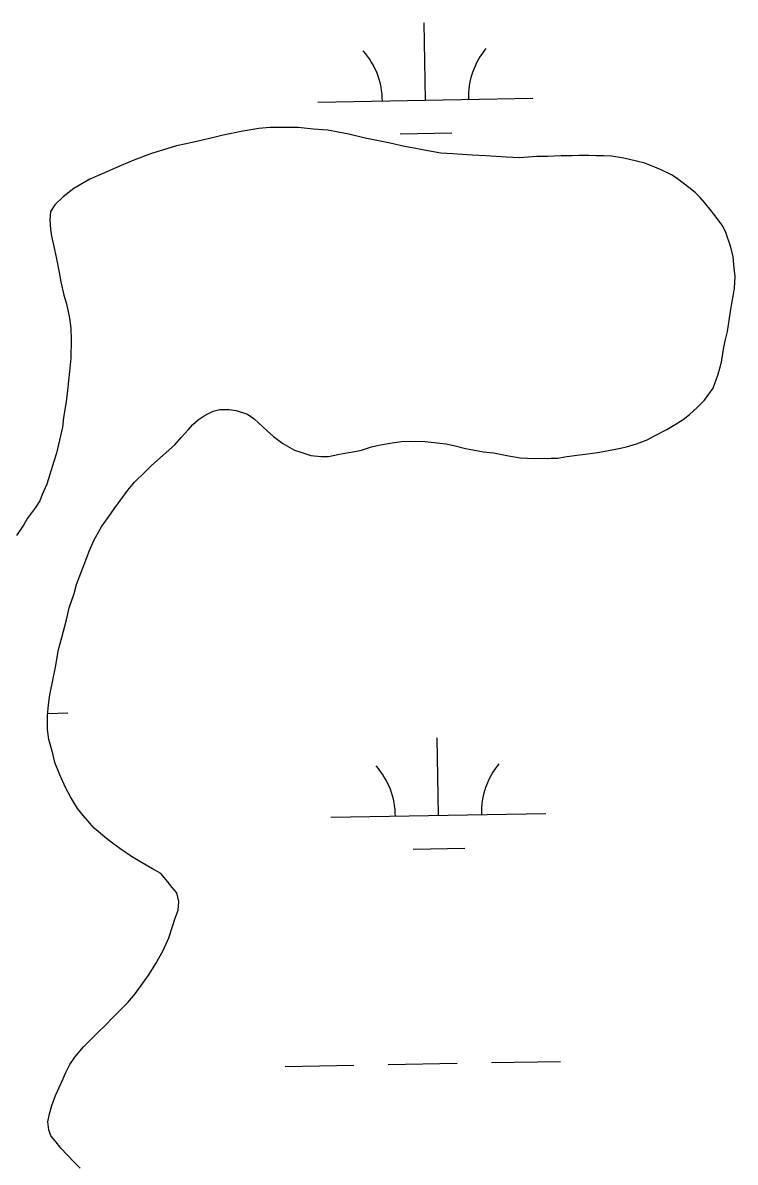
# Model space of a CAD drawing. Extents: x 3925854 to 3964121, y 224593 to 250589.
# Drawn here: x 3958352 to 3958683, y 232077 to 232607 of the extents above; entities that cross this region are included whole.
import ezdxf

# ---------------------------------------------------------------- set-up
doc = ezdxf.new("R2010")
doc.units = 0
doc.layers.add('V-TOPO-SHOR', color=7, linetype='Continuous')
doc.layers.add('V-WETL-SWMP', color=7, linetype='Continuous')

msp = doc.modelspace()

# ---------------------------------------------------------------- linework, layer by layer
at = {"layer": 'V-TOPO-SHOR'}
for points in [[(3958567.012, 232545.184), (3958560.596, 232545.547), (3958551.654, 232546.09), (3958546.016, 232546.454), (3958538.238, 232547.781), (3958533.568, 232548.734), (3958529.095, 232549.491), (3958522.48, 232551.017), (3958517.813, 232551.969), (3958510.811, 232553.493), (3958503.223, 232555.209), (3958498.361, 232556.16), (3958493.497, 232557.112), (3958486.694, 232557.665), (3958479.693, 232558.412), (3958474.446, 232558.39), (3958466.478, 232558.355), (3958461.427, 232557.944), (3958454.046, 232556.745), (3958444.92, 232554.763), (3958440.456, 232553.772), (3958433.855, 232552.189), (3958427.641, 232550.802), (3958423.177, 232549.811), (3958416.576, 232547.839), (3958411.53, 232546.262), (3958403.383, 232543.116), (3958397.368, 232540.759), (3958388.637, 232536.835), (3958382.819, 232534.283), (3958375.452, 232529.976), (3958370.416, 232526.066), (3958366.546, 232522.357), (3958364.616, 232519.24), (3958364.244, 232515.351), (3958364.651, 232511.077), (3958365.055, 232507.776), (3958366.441, 232501.562), (3958367.43, 232497.292), (3958368.624, 232490.884), (3958369.421, 232486.612), (3958370.807, 232480.398), (3958371.991, 232476.32), (3958373.382, 232469.72), (3958373.984, 232465.059), (3958374.201, 232459.812), (3958374.045, 232451.065), (3958373.488, 232444.845), (3958372.554, 232436.288), (3958371.801, 232430.845), (3958370.666, 232423.453), (3958370.103, 232418.981), (3958368.768, 232412.951), (3958367.432, 232406.922), (3958366.091, 232403.029), (3958364.174, 232396.606), (3958362.83, 232392.518), (3958360.715, 232387.65), (3958359.562, 232384.732), (3958357.631, 232381.613), (3958353.961, 232376.739), (3958352.029, 232373.427), (3958348.748, 232368.555)], [(3958411.575, 232401.124), (3958422.415, 232410.85), (3958425.317, 232414.168), (3958428.799, 232417.875), (3958430.732, 232420.216), (3958433.249, 232422.364), (3958436.544, 232424.516), (3958440.229, 232426.474), (3958443.333, 232427.267), (3958447.609, 232427.285), (3958450.917, 232426.716), (3958456.17, 232424.989), (3958459.289, 232422.866), (3958465.337, 232417.254), (3958468.266, 232414.741), (3958472.554, 232411.456), (3958478.01, 232408.37), (3958480.928, 232407.411), (3958485.6, 232405.875), (3958490.462, 232405.314), (3958493.763, 232405.329), (3958498.23, 232406.32), (3958501.337, 232406.916), (3958505.998, 232407.715), (3958509.105, 232408.31), (3958513.762, 232409.885), (3958517.258, 232410.678), (3958523.472, 232411.675), (3958527.746, 232412.277), (3958532.02, 232412.49), (3958538.821, 232412.325), (3958542.905, 232411.954), (3958548.351, 232411.2), (3958552.045, 232410.438), (3958557.493, 232409.101), (3958560.995, 232408.534), (3958565.857, 232407.583), (3958570.522, 232407.02), (3958576.746, 232405.882), (3958582.97, 232404.743), (3958589.776, 232404.382), (3958597.353, 232404.61), (3958600.462, 232404.624), (3958603.763, 232405.22), (3958609.203, 232406.023), (3958613.088, 232406.426), (3958618.914, 232407.229), (3958623.187, 232408.026), (3958628.819, 232409.021), (3958632.312, 232409.814), (3958636.972, 232411.194), (3958642.016, 232413.16), (3958645.311, 232414.923), (3958651.129, 232417.864), (3958655.006, 232420.213), (3958658.689, 232422.56), (3958661.595, 232424.905), (3958665.273, 232428.225), (3958668.562, 232431.543), (3958672.617, 232437.198), (3958674.923, 232443.62), (3958676.453, 232449.262), (3958677.59, 232456.264), (3958678.352, 232459.766), (3958679.308, 232463.461), (3958680.252, 232469.685), (3958680.815, 232473.963), (3958681.956, 232479.993), (3958682.523, 232483.687), (3958682.89, 232489.131), (3958682.482, 232493.016), (3958681.876, 232498.261), (3958680.887, 232502.727), (3958678.526, 232509.519), (3958677.151, 232512.429), (3958674.024, 232516.691), (3958671.874, 232519.4), (3958668.554, 232523.467), (3958666.6, 232525.792), (3958664.257, 232528.114), (3958661.333, 232530.435), (3958656.067, 232534.492), (3958653.534, 232536.231), (3958648.858, 232538.543), (3958645.549, 232539.888), (3958640.877, 232541.811), (3958636.986, 232542.766), (3958631.149, 232544.101), (3958625.314, 232545.047), (3958621.816, 232545.227), (3958618.318, 232545.211), (3958614.818, 232545.391), (3958610.155, 232545.371), (3958607.046, 232545.164), (3958601.994, 232545.141), (3958595.774, 232544.92), (3958590.722, 232544.9), (3958582.562, 232544.279), (3958576.343, 232544.642), (3958567.012, 232545.184)], [(3958378.393, 232074.443), (3958375.659, 232077.153), (3958372.538, 232080.442), (3958369.413, 232083.733), (3958366.679, 232087.024), (3958364.725, 232089.349), (3958363.74, 232092.259), (3958363.334, 232095.952), (3958364.096, 232099.646), (3958365.245, 232103.539), (3958366.976, 232108.211), (3958370.246, 232115.61), (3958371.596, 232118.531), (3958373.519, 232122.621), (3958375.837, 232125.934), (3958379.899, 232130.811), (3958384.736, 232135.691), (3958386.864, 232137.837), (3958389.768, 232140.569), (3958394.026, 232144.864), (3958396.928, 232147.793), (3958400.604, 232151.499), (3958403.891, 232155.401), (3958408.335, 232161.445), (3958410.266, 232164.369), (3958413.547, 232169.63), (3958417.019, 232175.67), (3958419.519, 232181.511), (3958421.246, 232186.766), (3958422.589, 232190.659), (3958423.935, 232194.358), (3958424.305, 232198.479), (3958423.277, 232202.4), (3958421.129, 232204.879), (3958419.173, 232207.59), (3958415.814, 232211.385), (3958411.997, 232213.624), (3958406.074, 232216.978), (3958402.254, 232219.411), (3958396.874, 232223.042), (3958393.444, 232225.553), (3958390.556, 232227.757), (3958384.902, 232232.512), (3958379.862, 232238.283), (3958377.126, 232241.691), (3958373.877, 232247.041), (3958371.602, 232251.423), (3958368.936, 232257.359), (3958366.656, 232263.023), (3958365.626, 232267.179), (3958363.811, 232273.816), (3958363.207, 232278.324), (3958363.179, 232284.97), (3958363.586, 232289.83), (3958364.303, 232294.497), (3958365.866, 232302.046), (3958366.892, 232307.414), (3958368.333, 232315.581), (3958369.785, 232321.262), (3958372.006, 232329.436), (3958373.263, 232334.959), (3958375.645, 232341.578), (3958376.677, 232345.82), (3958378.635, 232351.114), (3958380.212, 232355.085), (3958382.788, 232361.587), (3958384.75, 232366.339), (3958388.492, 232372.923), (3958391.429, 232376.939), (3958394.169, 232381.033), (3958398.034, 232386.374), (3958400.546, 232389.649), (3958403.641, 232393.434), (3958408.478, 232398.003), (3958411.575, 232401.124)]]:
    msp.add_lwpolyline(points, dxfattribs=at)
at = {"layer": 'V-WETL-SWMP'}
for p, q in [((3958538.872, 232571.084), (3958538.217, 232607.078)), ((3958488.88, 232570.175), (3958588.863, 232571.993)), ((3958461.427, 232557.944), (3958454.047, 232556.746)), ((3958466.478, 232558.355), (3958461.427, 232557.944)), ((3958474.446, 232558.389), (3958466.478, 232558.355)), ((3958479.693, 232558.412), (3958474.446, 232558.389)), ((3958486.693, 232557.665), (3958479.693, 232558.412)), ((3958493.497, 232557.111), (3958486.693, 232557.665)), ((3958440.455, 232553.772), (3958433.855, 232552.189)), ((3958444.921, 232554.763), (3958440.455, 232553.772)), ((3958454.047, 232556.746), (3958444.921, 232554.763)), ((3958498.36, 232556.16), (3958493.497, 232557.111)), ((3958503.223, 232555.21), (3958498.36, 232556.16)), ((3958510.81, 232553.493), (3958503.223, 232555.21)), ((3958517.813, 232551.969), (3958510.81, 232553.493)), ((3958527.154, 232555.437), (3958551.15, 232555.874)), ((3958416.577, 232547.839), (3958411.53, 232546.262)), ((3958423.176, 232549.811), (3958416.577, 232547.839)), ((3958427.641, 232550.802), (3958423.176, 232549.811)), ((3958433.855, 232552.189), (3958427.641, 232550.802)), ((3958522.481, 232551.017), (3958517.813, 232551.969)), ((3958529.095, 232549.491), (3958522.481, 232551.017)), ((3958533.568, 232548.733), (3958529.095, 232549.491)), ((3958538.237, 232547.781), (3958533.568, 232548.733)), ((3958546.016, 232546.455), (3958538.237, 232547.781)), ((3958403.382, 232543.117), (3958397.367, 232540.759)), ((3958411.53, 232546.262), (3958403.382, 232543.117)), ((3958551.654, 232546.09), (3958546.016, 232546.455)), ((3958560.596, 232545.546), (3958551.654, 232546.09)), ((3958567.011, 232545.185), (3958560.596, 232545.546)), ((3958576.342, 232544.642), (3958567.011, 232545.185)), ((3958582.563, 232544.28), (3958576.342, 232544.642)), ((3958590.722, 232544.899), (3958582.563, 232544.28)), ((3958595.775, 232544.92), (3958590.722, 232544.899)), ((3958601.993, 232545.142), (3958595.775, 232544.92)), ((3958607.046, 232545.164), (3958601.993, 232545.142)), ((3958610.155, 232545.371), (3958607.046, 232545.164)), ((3958614.819, 232545.391), (3958610.155, 232545.371)), ((3958618.318, 232545.212), (3958614.819, 232545.391)), ((3958621.816, 232545.227), (3958618.318, 232545.212)), ((3958625.315, 232545.048), (3958621.816, 232545.227)), ((3958631.15, 232544.102), (3958625.315, 232545.048)), ((3958636.986, 232542.766), (3958631.15, 232544.102)), ((3958640.877, 232541.812), (3958636.986, 232542.766)), ((3958645.549, 232539.888), (3958640.877, 232541.812)), ((3958388.638, 232536.835), (3958382.819, 232534.283)), ((3958397.367, 232540.759), (3958388.638, 232536.835)), ((3958648.859, 232538.542), (3958645.549, 232539.888)), ((3958653.533, 232536.23), (3958648.859, 232538.542)), ((3958382.819, 232534.283), (3958375.453, 232529.976)), ((3958656.067, 232534.492), (3958653.533, 232536.23)), ((3958661.332, 232530.434), (3958656.067, 232534.492)), ((3958370.417, 232526.067), (3958366.546, 232522.358)), ((3958375.453, 232529.976), (3958370.417, 232526.067)), ((3958664.257, 232528.114), (3958661.332, 232530.434)), ((3958666.6, 232525.792), (3958664.257, 232528.114)), ((3958366.546, 232522.358), (3958364.616, 232519.24)), ((3958668.553, 232523.468), (3958666.6, 232525.792)), ((3958671.874, 232519.401), (3958668.553, 232523.468)), ((3958364.616, 232519.24), (3958364.244, 232515.351)), ((3958364.244, 232515.351), (3958364.651, 232511.077)), ((3958674.024, 232516.69), (3958671.874, 232519.401)), ((3958677.152, 232512.428), (3958674.024, 232516.69)), ((3958364.651, 232511.077), (3958365.054, 232507.775)), ((3958678.525, 232509.519), (3958677.152, 232512.428)), ((3958365.054, 232507.775), (3958366.441, 232501.562)), ((3958680.886, 232502.727), (3958678.525, 232509.519)), ((3958366.441, 232501.562), (3958367.431, 232497.291)), ((3958681.877, 232498.261), (3958680.886, 232502.727)), ((3958367.431, 232497.291), (3958368.625, 232490.883)), ((3958682.483, 232493.016), (3958681.877, 232498.261)), ((3958368.625, 232490.883), (3958369.421, 232486.611)), ((3958682.889, 232489.131), (3958682.483, 232493.016)), ((3958682.523, 232483.688), (3958682.889, 232489.131)), ((3958369.421, 232486.611), (3958370.808, 232480.398)), ((3958681.956, 232479.993), (3958682.523, 232483.688)), ((3958370.808, 232480.398), (3958371.992, 232476.321)), ((3958680.816, 232473.963), (3958681.956, 232479.993)), ((3958371.992, 232476.321), (3958373.381, 232469.72)), ((3958680.252, 232469.685), (3958680.816, 232473.963)), ((3958373.381, 232469.72), (3958373.984, 232465.058)), ((3958679.307, 232463.462), (3958680.252, 232469.685)), ((3958373.984, 232465.058), (3958374.201, 232459.812)), ((3958678.351, 232459.766), (3958679.307, 232463.462)), ((3958374.201, 232459.812), (3958374.045, 232451.065)), ((3958677.589, 232456.264), (3958678.351, 232459.766)), ((3958676.453, 232449.263), (3958677.589, 232456.264)), ((3958374.045, 232451.065), (3958373.488, 232444.844)), ((3958674.923, 232443.62), (3958676.453, 232449.263)), ((3958373.488, 232444.844), (3958372.554, 232436.289)), ((3958672.618, 232437.197), (3958674.923, 232443.62)), ((3958372.554, 232436.289), (3958371.8, 232430.844)), ((3958668.562, 232431.543), (3958672.618, 232437.197)), ((3958371.8, 232430.844), (3958370.666, 232423.454)), ((3958665.272, 232428.225), (3958668.562, 232431.543)), ((3958436.544, 232424.516), (3958440.228, 232426.475)), ((3958440.228, 232426.475), (3958443.334, 232427.266)), ((3958443.334, 232427.266), (3958447.61, 232427.285)), ((3958447.61, 232427.285), (3958450.916, 232426.716)), ((3958450.916, 232426.716), (3958456.171, 232424.989)), ((3958661.594, 232424.905), (3958665.272, 232428.225)), ((3958370.666, 232423.454), (3958370.102, 232418.981)), ((3958428.799, 232417.875), (3958430.732, 232420.215)), ((3958430.732, 232420.215), (3958433.249, 232422.364)), ((3958433.249, 232422.364), (3958436.544, 232424.516)), ((3958456.171, 232424.989), (3958459.29, 232422.865)), ((3958459.29, 232422.865), (3958465.338, 232417.255)), ((3958651.13, 232417.864), (3958655.006, 232420.213)), ((3958655.006, 232420.213), (3958658.689, 232422.561)), ((3958658.689, 232422.561), (3958661.594, 232424.905)), ((3958370.102, 232418.981), (3958368.768, 232412.951)), ((3958425.317, 232414.167), (3958428.799, 232417.875)), ((3958465.338, 232417.255), (3958468.265, 232414.741)), ((3958468.265, 232414.741), (3958472.554, 232411.456)), ((3958642.016, 232413.16), (3958645.312, 232414.923)), ((3958645.312, 232414.923), (3958651.13, 232417.864)), ((3958368.768, 232412.951), (3958367.433, 232406.921)), ((3958411.575, 232401.125), (3958422.416, 232410.851)), ((3958422.416, 232410.851), (3958425.317, 232414.167)), ((3958472.554, 232411.456), (3958478.009, 232408.37)), ((3958509.105, 232408.31), (3958513.762, 232409.885)), ((3958513.762, 232409.885), (3958517.257, 232410.677)), ((3958517.257, 232410.677), (3958523.472, 232411.676)), ((3958523.472, 232411.676), (3958527.745, 232412.278)), ((3958527.745, 232412.278), (3958532.019, 232412.49)), ((3958532.019, 232412.49), (3958538.822, 232412.325)), ((3958538.822, 232412.325), (3958542.905, 232411.954)), ((3958542.905, 232411.954), (3958548.35, 232411.201)), ((3958548.35, 232411.201), (3958552.046, 232410.439)), ((3958552.046, 232410.439), (3958557.493, 232409.102)), ((3958628.818, 232409.022), (3958632.313, 232409.814)), ((3958632.313, 232409.814), (3958636.971, 232411.195)), ((3958636.971, 232411.195), (3958642.016, 232413.16)), ((3958367.433, 232406.921), (3958366.09, 232403.028)), ((3958478.009, 232408.37), (3958480.929, 232407.411)), ((3958480.929, 232407.411), (3958485.6, 232405.876)), ((3958485.6, 232405.876), (3958490.461, 232405.314)), ((3958490.461, 232405.314), (3958493.764, 232405.329)), ((3958493.764, 232405.329), (3958498.23, 232406.32)), ((3958498.23, 232406.32), (3958501.337, 232406.916)), ((3958501.337, 232406.916), (3958505.998, 232407.714)), ((3958505.998, 232407.714), (3958509.105, 232408.31)), ((3958557.493, 232409.102), (3958560.994, 232408.534)), ((3958560.994, 232408.534), (3958565.857, 232407.584)), ((3958565.857, 232407.584), (3958570.523, 232407.021)), ((3958570.523, 232407.021), (3958576.747, 232405.882)), ((3958576.747, 232405.882), (3958582.971, 232404.742)), ((3958582.971, 232404.742), (3958589.775, 232404.383)), ((3958589.775, 232404.383), (3958597.353, 232404.61)), ((3958597.353, 232404.61), (3958600.463, 232404.624)), ((3958600.463, 232404.624), (3958603.764, 232405.221)), ((3958603.764, 232405.221), (3958609.202, 232406.022)), ((3958609.202, 232406.022), (3958613.087, 232406.427)), ((3958613.087, 232406.427), (3958618.914, 232407.23)), ((3958618.914, 232407.23), (3958623.186, 232408.026)), ((3958623.186, 232408.026), (3958628.818, 232409.022)), ((3958366.09, 232403.028), (3958364.174, 232396.606)), ((3958408.479, 232398.003), (3958411.575, 232401.125)), ((3958364.174, 232396.606), (3958362.831, 232392.519)), ((3958400.547, 232389.65), (3958403.64, 232393.434)), ((3958403.64, 232393.434), (3958408.479, 232398.003)), ((3958362.831, 232392.519), (3958360.714, 232387.651)), ((3958398.034, 232386.374), (3958400.547, 232389.65)), ((3958359.561, 232384.731), (3958357.631, 232381.613)), ((3958360.714, 232387.651), (3958359.561, 232384.731)), ((3958394.17, 232381.033), (3958398.034, 232386.374)), ((3958357.631, 232381.613), (3958353.96, 232376.739)), ((3958391.428, 232376.94), (3958394.17, 232381.033)), ((3958352.03, 232373.427), (3958348.748, 232368.554)), ((3958353.96, 232376.739), (3958352.03, 232373.427)), ((3958384.75, 232366.338), (3958388.492, 232372.923)), ((3958388.492, 232372.923), (3958391.428, 232376.94)), ((3958380.212, 232355.086), (3958382.788, 232361.588)), ((3958382.788, 232361.588), (3958384.75, 232366.338)), ((3958376.676, 232345.82), (3958378.635, 232351.114)), ((3958378.635, 232351.114), (3958380.212, 232355.086)), ((3958375.645, 232341.578), (3958376.676, 232345.82)), ((3958373.264, 232334.96), (3958375.645, 232341.578)), ((3958372.005, 232329.435), (3958373.264, 232334.96)), ((3958369.786, 232321.263), (3958372.005, 232329.435)), ((3958368.333, 232315.582), (3958369.786, 232321.263)), ((3958366.892, 232307.414), (3958368.333, 232315.582)), ((3958365.865, 232302.045), (3958366.892, 232307.414)), ((3958364.304, 232294.498), (3958365.865, 232302.045)), ((3958363.586, 232289.83), (3958364.304, 232294.498)), ((3958363.179, 232284.97), (3958363.586, 232289.83)), ((3958363.208, 232278.324), (3958363.179, 232284.97)), ((3958363.258, 232285.911), (3958372.71, 232286.083)), ((3958363.811, 232273.817), (3958363.208, 232278.324)), ((3958365.627, 232267.179), (3958363.811, 232273.817)), ((3958544.92, 232238.464), (3958544.265, 232274.458)), ((3958366.656, 232263.024), (3958365.627, 232267.179)), ((3958368.935, 232257.359), (3958366.656, 232263.024)), ((3958371.603, 232251.424), (3958368.935, 232257.359)), ((3958373.877, 232247.041), (3958371.603, 232251.424)), ((3958377.126, 232241.691), (3958373.877, 232247.041)), ((3958379.862, 232238.283), (3958377.126, 232241.691)), ((3958384.901, 232232.513), (3958379.862, 232238.283)), ((3958494.928, 232237.555), (3958594.912, 232239.373)), ((3958390.557, 232227.757), (3958384.901, 232232.513)), ((3958393.443, 232225.554), (3958390.557, 232227.757)), ((3958396.874, 232223.042), (3958393.443, 232225.554)), ((3958402.254, 232219.411), (3958396.874, 232223.042)), ((3958406.074, 232216.979), (3958402.254, 232219.411)), ((3958533.202, 232222.817), (3958557.198, 232223.254)), ((3958411.996, 232213.623), (3958406.074, 232216.979)), ((3958415.815, 232211.385), (3958411.996, 232213.623)), ((3958419.174, 232207.591), (3958415.815, 232211.385)), ((3958421.129, 232204.878), (3958419.174, 232207.591)), ((3958423.278, 232202.4), (3958421.129, 232204.878)), ((3958424.305, 232198.479), (3958423.278, 232202.4)), ((3958423.934, 232194.357), (3958424.305, 232198.479)), ((3958422.59, 232190.659), (3958423.934, 232194.357)), ((3958419.52, 232181.511), (3958421.246, 232186.766)), ((3958421.246, 232186.766), (3958422.59, 232190.659)), ((3958417.019, 232175.67), (3958419.52, 232181.511)), ((3958413.547, 232169.63), (3958417.019, 232175.67)), ((3958410.266, 232164.369), (3958413.547, 232169.63)), ((3958403.891, 232155.401), (3958408.335, 232161.445)), ((3958408.335, 232161.445), (3958410.266, 232164.369)), ((3958400.604, 232151.5), (3958403.891, 232155.401)), ((3958396.927, 232147.792), (3958400.604, 232151.5)), ((3958389.768, 232140.57), (3958394.025, 232144.864)), ((3958394.025, 232144.864), (3958396.927, 232147.792)), ((3958386.864, 232137.837), (3958389.768, 232140.57)), ((3958379.898, 232130.81), (3958384.736, 232135.69)), ((3958384.736, 232135.69), (3958386.864, 232137.837)), ((3958375.838, 232125.934), (3958379.898, 232130.81)), ((3958373.52, 232122.62), (3958375.838, 232125.934)), ((3958521.615, 232122.589), (3958553.609, 232123.171)), ((3958569.607, 232123.462), (3958601.601, 232124.044)), ((3958370.247, 232115.61), (3958371.595, 232118.531)), ((3958371.595, 232118.531), (3958373.52, 232122.62)), ((3958473.622, 232121.716), (3958505.617, 232122.298)), ((3958366.975, 232108.21), (3958370.247, 232115.61)), ((3958365.246, 232103.539), (3958366.975, 232108.21)), ((3958364.097, 232099.647), (3958365.246, 232103.539)), ((3958363.335, 232095.951), (3958364.097, 232099.647)), ((3958363.74, 232092.26), (3958363.335, 232095.951)), ((3958364.724, 232089.349), (3958363.74, 232092.26)), ((3958366.678, 232087.025), (3958364.724, 232089.349)), ((3958369.413, 232083.733), (3958366.678, 232087.025)), ((3958372.537, 232080.443), (3958369.413, 232083.733)), ((3958375.66, 232077.153), (3958372.537, 232080.443))]:
    msp.add_line(p, q, dxfattribs=at)
for centre, start, end in [((3958594.097, 232572.563), 140.26988, 181.81353), ((3958483.629, 232570.554), 0.26988, 41.81354), ((3958489.677, 232237.934), 0.26988, 41.81354), ((3958600.145, 232239.943), 140.26988, 181.81353)]:
    msp.add_arc(centre, 35.246, start, end, dxfattribs=at)

doc.saveas('drawing.dxf')
